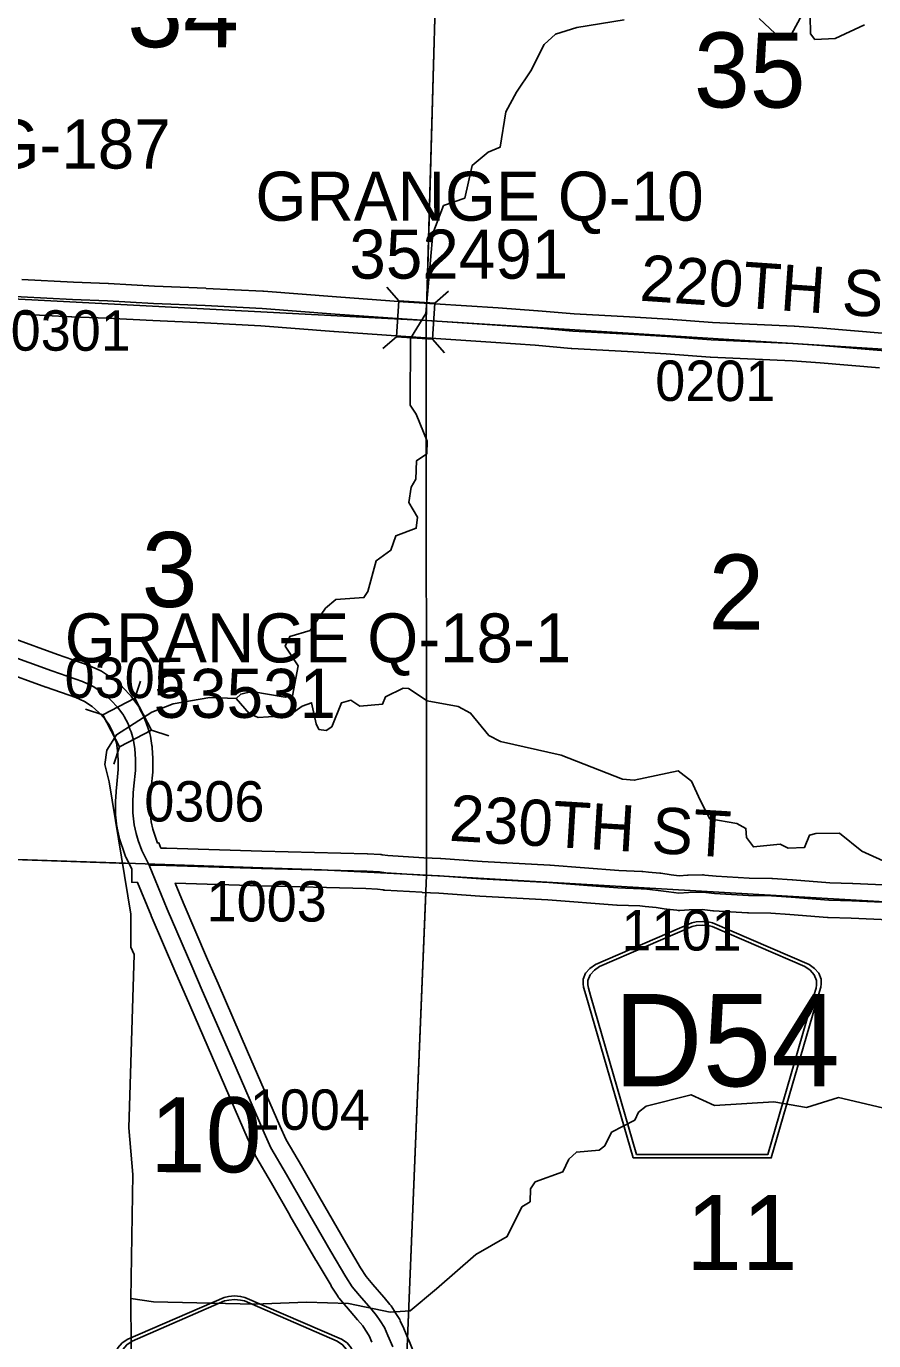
# Model space of a CAD drawing. Extents: x -157.2 to -99.3, y 12.2 to 46.2.
# Drawn here: x -137.475 to -136.007, y 27.05 to 29.328 of the extents above; entities that cross this region are included whole.
import ezdxf

# ---------------------------------------------------------------- set-up
doc = ezdxf.new("R2010")
doc.units = 0
for name, color, linetype in [('tdCoHydroRiver', 7, 'Continuous'), ('tdCoSecRdNmbr', 7, 'Continuous'), ('tdCoSecRdTxt', 7, 'Continuous'), ('tdCoSecRteBand', 7, 'Continuous'), ('tdCoSecRteCL', 7, 'Continuous'), ('tdCoSectLine', 7, 'Continuous'), ('tdCoSectLinePart', 7, 'Continuous'), ('tdCoSectNmbr', 7, 'Continuous'), ('tdCoShieldCoRteHrd', 7, 'Continuous'), ('tdCoStrucSec', 7, 'Continuous'), ('tdCoStrucSecCoName', 7, 'Continuous'), ('tdCoStrucSecFHWANum', 7, 'Continuous'), ('tdCoSurfAsphalt', 7, 'Continuous'), ('tdCoSurfConc', 7, 'Continuous'), ('tdCoSurfGravel', 7, 'Continuous'), ('tdCoTwpBndryShd', 7, 'Continuous')]:
    doc.layers.add(name, color=color, linetype=linetype)

msp = doc.modelspace()

# ---------------------------------------------------------------- linework, layer by layer
at = {"layer": 'tdCoHydroRiver'}
for points in [[(-137.1118, 28.1628), (-137.1037, 28.1705), (-137.0846, 28.1746), (-137.0265, 28.1649), (-137.0138, 28.1676), (-137.0043, 28.2194), (-137.0269, 28.2533), (-137.0185, 28.2704), (-136.9834, 28.2804), (-136.957, 28.319), (-136.9391, 28.3343), (-136.8901, 28.3375), (-136.8834, 28.3483), (-136.8691, 28.4015), (-136.8433, 28.4197), (-136.8346, 28.4447), (-136.7995, 28.4578), (-136.7973, 28.4767), (-136.8123, 28.5024), (-136.8083, 28.5291), (-136.8, 28.5431), (-136.799, 28.5746), (-136.7813, 28.5867), (-136.7806, 28.6088), (-136.7996, 28.6552), (-136.8102, 28.6713), (-136.8097, 28.7866), (-136.7831, 28.83), (-136.7709, 28.9686), (-136.752, 29.017), (-136.7153, 29.03), (-136.7025, 29.0865), (-136.675, 29.1093), (-136.6542, 29.1181), (-136.6444, 29.1794), (-136.6259, 29.2136), (-136.6011, 29.2507), (-136.5776, 29.2958), (-136.5581, 29.3141), (-136.5214, 29.3256), (-136.4389, 29.3388)], [(-136.2052, 29.3409), (-136.1684, 29.3065), (-136.1492, 29.3138), (-136.1308, 29.348)], [(-136.1166, 29.346), (-136.1161, 29.3144), (-136.1085, 29.3046), (-136.0737, 29.3067), (-136.0224, 29.3304)], [(-137.1118, 28.1628), (-137.0889, 28.1368), (-137.0734, 28.13), (-137.0196, 28.1331), (-136.997, 28.1497), (-136.981, 28.1555), (-136.9727, 28.1189), (-136.9682, 28.1093), (-136.9557, 28.1073), (-136.946, 28.1134), (-136.9289, 28.1555), (-136.913, 28.1597), (-136.8975, 28.1497), (-136.8579, 28.1532), (-136.8528, 28.1657), (-136.8224, 28.1805), (-136.8129, 28.1802), (-136.7804, 28.1587), (-136.7271, 28.1491), (-136.7053, 28.1374), (-136.6734, 28.0984), (-136.6532, 28.0883), (-136.5482, 28.0645), (-136.4421, 28.0232), (-136.4217, 28.021), (-136.3454, 28.0375), (-136.3223, 28.0194), (-136.3073, 27.9866)], [(-137.3316, 28.0182), (-137.3395, 28.0484), (-137.3356, 28.0735), (-137.319, 28.0999), (-137.2578, 28.139), (-137.221, 28.1536), (-137.1575, 28.1643), (-137.1118, 28.1628)], [(-137.3316, 28.0182), (-137.2943, 27.7891), (-137.2944, 27.7321), (-137.2885, 27.7193), (-137.2975, 27.4188), (-137.2904, 27.3378), (-137.294, 27.1232)], [(-136.3073, 27.9866), (-136.2909, 27.9542), (-136.2437, 27.9459), (-136.2282, 27.9376), (-136.2271, 27.9217), (-136.215, 27.9055), (-136.169, 27.9104), (-136.1551, 27.9036), (-136.1266, 27.9043), (-136.118, 27.9262), (-136.1069, 27.929), (-136.0658, 27.9293), (-136.0274, 27.898), (-135.9775, 27.8759), (-135.9145, 27.8723), (-135.8746, 27.8853), (-135.8272, 27.887), (-135.799, 27.8797), (-135.7712, 27.8615)], [(-136.6165, 27.2818), (-136.602, 27.2908), (-136.6014, 27.3129), (-136.5931, 27.3252), (-136.5452, 27.3427), (-136.535, 27.3645), (-136.522, 27.3767), (-136.4824, 27.3802), (-136.4727, 27.3878), (-136.4609, 27.4111), (-136.4208, 27.4319), (-136.4141, 27.4459), (-136.4011, 27.4566), (-136.3231, 27.4762), (-136.2827, 27.4576), (-136.1799, 27.4638), (-136.1234, 27.4541), (-136.0676, 27.4713), (-135.9814, 27.4512)], [(-137.294, 27.1232), (-137.2547, 27.1172), (-137.0796, 27.1132), (-136.9895, 27.1167), (-136.917, 27.1144), (-136.8448, 27.0995), (-136.81, 27.1015), (-136.7646, 27.1396), (-136.6965, 27.199), (-136.6418, 27.2304), (-136.6165, 27.2818)], [(-137.3191, 26.6249), (-137.2922, 26.8767), (-137.294, 27.1232)]]:
    msp.add_lwpolyline(points, dxfattribs=at)
at = {"layer": 'tdCoSecRteBand'}
for points in [[(-137.4828, 28.8888), (-137.3938, 28.8842), (-137.3334, 28.882), (-137.3331, 28.8819), (-137.3328, 28.8819), (-137.2531, 28.8775), (-137.164, 28.8736), (-137.1639, 28.8736), (-137.1638, 28.8735), (-137.0652, 28.8686), (-137.0647, 28.8686), (-137.0643, 28.8686), (-136.9377, 28.8585), (-136.822, 28.8503), (-136.6575, 28.8395), (-136.6575, 28.8395), (-136.6575, 28.8395), (-136.5887, 28.8348), (-136.5883, 28.8348), (-136.588, 28.8347), (-136.526, 28.8291), (-136.4301, 28.8242), (-136.43, 28.8242), (-136.4298, 28.8242), (-136.3627, 28.82), (-136.3625, 28.82), (-136.3624, 28.82), (-136.2863, 28.8143), (-136.1447, 28.8077), (-136.1443, 28.8077), (-136.144, 28.8077), (-136.0949, 28.8042), (-136.0947, 28.8042), (-136.0946, 28.8042), (-135.9921, 28.7959)], [(-135.9964, 28.736), (-136.0993, 28.7444), (-136.1478, 28.7478), (-136.2895, 28.7544), (-136.2899, 28.7545), (-136.2903, 28.7545), (-136.3666, 28.7601), (-136.4334, 28.7643), (-136.5296, 28.7692), (-136.5302, 28.7693), (-136.5308, 28.7693), (-136.5931, 28.775), (-136.6615, 28.7796), (-136.826, 28.7905), (-136.826, 28.7905), (-136.8261, 28.7905), (-136.942, 28.7986), (-136.9422, 28.7986), (-136.9423, 28.7986), (-137.0686, 28.8087), (-137.1667, 28.8136), (-137.2559, 28.8176), (-137.2561, 28.8176), (-137.2562, 28.8176), (-137.3359, 28.822), (-137.3962, 28.8242), (-137.3965, 28.8242), (-137.3967, 28.8242), (-137.4859, 28.8289)], [(-137.5006, 28.2677), (-137.4211, 28.2389), (-137.3683, 28.2205), (-137.367, 28.22), (-137.3658, 28.2195), (-137.3473, 28.2111), (-137.345, 28.2101), (-137.343, 28.2087), (-137.326, 28.1974), (-137.3242, 28.1962), (-137.3226, 28.1948), (-137.3086, 28.1822), (-137.3076, 28.1813), (-137.3067, 28.1804), (-137.2949, 28.1678), (-137.2937, 28.1666), (-137.2927, 28.1652), (-137.2826, 28.1516), (-137.2811, 28.1497), (-137.28, 28.1475), (-137.279, 28.1456), (-137.2723, 28.1327), (-137.2715, 28.1311), (-137.2709, 28.1294), (-137.2675, 28.1203), (-137.2657, 28.1156), (-137.2655, 28.1149), (-137.2652, 28.1142), (-137.2613, 28.1019), (-137.2606, 28.0998), (-137.2603, 28.0976), (-137.2575, 28.0811), (-137.2573, 28.0796), (-137.2572, 28.0781), (-137.256, 28.0587), (-137.2559, 28.0575), (-137.2559, 28.0564), (-137.2562, 28.0376), (-137.2562, 28.0364), (-137.2563, 28.0351), (-137.2589, 28.0085), (-137.2599, 27.9972), (-137.2608, 27.9817), (-137.2608, 27.9663), (-137.2588, 27.9489), (-137.2561, 27.9364), (-137.2528, 27.9261), (-137.2478, 27.9121), (-137.2458, 27.9129), (-137.242, 27.9034), (-137.2326, 27.9033), (-137.2324, 27.9033), (-137.2322, 27.9033), (-137.067, 27.8982), (-136.8846, 27.8937), (-136.8842, 27.8937), (-136.8837, 27.8937), (-136.8615, 27.8924), (-136.86, 27.8924), (-136.8585, 27.8921), (-136.849, 27.8906), (-136.7864, 27.8868), (-136.7576, 27.8856), (-136.7571, 27.8855), (-136.7567, 27.8855), (-136.6854, 27.8803), (-136.5678, 27.8737), (-136.5675, 27.8737), (-136.5672, 27.8737), (-136.4482, 27.8646), (-136.4088, 27.8631), (-136.4079, 27.8631), (-136.407, 27.863), (-136.3969, 27.862), (-136.3968, 27.862), (-136.3968, 27.862), (-136.3771, 27.86), (-136.3764, 27.86), (-136.3757, 27.8599), (-136.3579, 27.8572), (-136.3437, 27.8556), (-136.3293, 27.8564), (-136.3287, 27.8565), (-136.3281, 27.8565), (-136.3035, 27.857), (-136.3016, 27.857), (-136.2996, 27.8568), (-136.2799, 27.8547), (-136.2224, 27.8513), (-136.1834, 27.8508), (-136.1826, 27.8508), (-136.1818, 27.8508), (-136.1478, 27.8485), (-136.1476, 27.8485), (-136.1474, 27.8485), (-136.0827, 27.8434), (-136.0435, 27.8422), (-136.0433, 27.8422), (-136.0431, 27.8422), (-135.9516, 27.838)], [(-136.8762, 27.0471), (-136.8812, 27.0585), (-136.8874, 27.0683), (-136.8922, 27.0755), (-136.9011, 27.0861), (-136.9204, 27.1084), (-136.9207, 27.1087), (-136.9209, 27.109), (-136.9335, 27.1243), (-136.9346, 27.1256), (-136.9356, 27.1271), (-136.9467, 27.1444), (-136.947, 27.1448), (-136.9472, 27.1453), (-136.9731, 27.1889), (-136.9732, 27.1891), (-136.9733, 27.1892), (-137.0184, 27.2671), (-137.0184, 27.2672), (-137.0185, 27.2672), (-137.0505, 27.3229), (-137.0773, 27.3692), (-137.078, 27.3704), (-137.0786, 27.3717), (-137.0905, 27.3973), (-137.0906, 27.3977), (-137.0908, 27.398), (-137.1467, 27.5274), (-137.1978, 27.6448), (-137.216, 27.6867), (-137.216, 27.6868), (-137.2161, 27.6868), (-137.2587, 27.786), (-137.2588, 27.7862), (-137.2589, 27.7865), (-137.2825, 27.8441), (-137.2927, 27.8443), (-137.2924, 27.8669), (-137.3019, 27.886), (-137.3027, 27.8876), (-137.3033, 27.8892), (-137.3094, 27.9062), (-137.3096, 27.9068), (-137.3098, 27.9073), (-137.3137, 27.9196), (-137.3142, 27.9211), (-137.3145, 27.9226), (-137.3177, 27.9379), (-137.318, 27.9392), (-137.3182, 27.9405), (-137.3206, 27.9609), (-137.3208, 27.9627), (-137.3208, 27.9645), (-137.3208, 27.9825), (-137.3208, 27.9834), (-137.3208, 27.9843), (-137.3198, 28.0013), (-137.3198, 28.0019), (-137.3197, 28.0024), (-137.3186, 28.0142), (-137.3161, 28.0397), (-137.3159, 28.056), (-137.317, 28.0729), (-137.3191, 28.0857), (-137.3222, 28.0952), (-137.3237, 28.0992), (-137.3265, 28.1067), (-137.3322, 28.1177), (-137.3398, 28.128), (-137.3495, 28.1383), (-137.3611, 28.1486), (-137.3743, 28.1574), (-137.3893, 28.1643), (-137.441, 28.1823), (-137.4412, 28.1824), (-137.4414, 28.1824), (-137.5207, 28.2111)], [(-135.9543, 27.778), (-136.0456, 27.7822), (-136.0853, 27.7834), (-136.086, 27.7835), (-136.0868, 27.7835), (-136.1519, 27.7887), (-136.1849, 27.7908), (-136.2238, 27.7913), (-136.2245, 27.7913), (-136.2252, 27.7914), (-136.2842, 27.7948), (-136.2849, 27.7949), (-136.2856, 27.7949), (-136.3042, 27.797), (-136.3264, 27.7965), (-136.3428, 27.7956), (-136.3454, 27.7954), (-136.348, 27.7957), (-136.3652, 27.7977), (-136.3657, 27.7977), (-136.3662, 27.7978), (-136.3838, 27.8004), (-136.4027, 27.8023), (-136.4119, 27.8032), (-136.451, 27.8046), (-136.4516, 27.8047), (-136.4521, 27.8047), (-136.5714, 27.8138), (-136.689, 27.8205), (-136.6893, 27.8205), (-136.6895, 27.8205), (-136.7606, 27.8256), (-136.7892, 27.8268), (-136.7895, 27.8269), (-136.7898, 27.8269), (-136.8542, 27.8308), (-136.8556, 27.8309), (-136.857, 27.8311), (-136.8664, 27.8326), (-136.8866, 27.8337), (-137.0686, 27.8382), (-137.0687, 27.8382), (-137.0688, 27.8382), (-137.2171, 27.8428), (-137.2035, 27.8094), (-137.161, 27.7106), (-137.1428, 27.6687), (-137.1427, 27.6687), (-137.1427, 27.6687), (-137.0917, 27.5513), (-137.0917, 27.5513), (-137.0917, 27.5513), (-137.0358, 27.4222), (-137.0247, 27.3981), (-136.9986, 27.3529), (-136.9985, 27.3529), (-136.9985, 27.3529), (-136.9665, 27.2972), (-136.9214, 27.2194), (-136.8959, 27.1764), (-136.886, 27.161), (-136.8748, 27.1474), (-136.8556, 27.1253), (-136.8554, 27.1251), (-136.8553, 27.1248), (-136.8452, 27.1128), (-136.8441, 27.1115), (-136.8432, 27.1102), (-136.8373, 27.1013), (-136.8371, 27.101), (-136.8369, 27.1007), (-136.8292, 27.0886), (-136.828, 27.0867), (-136.8271, 27.0846), (-136.8212, 27.071), (-136.8212, 27.0709), (-136.8211, 27.0708), (-136.8127, 27.0514), (-136.8126, 27.0511), (-136.8125, 27.0508), (-136.7967, 27.0118)]]:
    msp.add_lwpolyline(points, dxfattribs=at)
at = {"layer": 'tdCoSecRteCL'}
for points in [[(-137.7861, 28.8705), (-137.7559, 28.8697), (-137.643, 28.865), (-137.6208, 28.8648), (-137.4844, 28.8589), (-137.3951, 28.8542), (-137.3345, 28.852), (-137.2546, 28.8475), (-137.1653, 28.8436), (-137.0667, 28.8387), (-136.9399, 28.8285), (-136.824, 28.8204), (-136.6595, 28.8096), (-136.5907, 28.8049), (-136.5281, 28.7992), (-136.4317, 28.7943), (-136.3646, 28.7901), (-136.2881, 28.7844), (-136.1461, 28.7777), (-136.097, 28.7743), (-135.9939, 28.7659), (-135.8908, 28.7617), (-135.7692, 28.7544)], [(-137.2622, 27.8738), (-137.2751, 27.8994), (-137.2812, 27.9164), (-137.2852, 27.9288), (-137.2884, 27.9441), (-137.2908, 27.9645), (-137.2908, 27.9825), (-137.2899, 27.9995), (-137.2887, 28.0113), (-137.2862, 28.038), (-137.2859, 28.0568), (-137.2872, 28.0762), (-137.2899, 28.0928), (-137.2938, 28.1051), (-137.2956, 28.1098), (-137.299, 28.1189), (-137.3057, 28.1318), (-137.3066, 28.1337), (-137.3167, 28.1473), (-137.3286, 28.1598), (-137.3426, 28.1724), (-137.3597, 28.1838), (-137.3781, 28.1921), (-137.4312, 28.2106), (-137.5108, 28.2395)], [(-136.8403, 27.0395), (-136.8487, 27.059), (-136.8546, 27.0726), (-136.8622, 27.0846), (-136.8682, 27.0935), (-136.8783, 27.1056), (-136.8978, 27.128), (-136.9103, 27.1433), (-136.9214, 27.1606), (-136.9473, 27.2042), (-136.9925, 27.2822), (-137.0245, 27.3379), (-137.0514, 27.3843), (-137.0632, 27.4099), (-137.1192, 27.5394), (-137.1703, 27.6568), (-137.1885, 27.6987), (-137.2312, 27.7978), (-137.2622, 27.8738)], [(-137.2622, 27.8738), (-137.2331, 27.8733), (-137.0679, 27.8682), (-136.8854, 27.8637), (-136.8632, 27.8625), (-136.8523, 27.8608), (-136.788, 27.8568), (-136.7589, 27.8556), (-136.6873, 27.8504), (-136.5695, 27.8438), (-136.4499, 27.8346), (-136.4099, 27.8331), (-136.3998, 27.8322), (-136.3801, 27.8302), (-136.3618, 27.8275), (-136.3446, 27.8255), (-136.3275, 27.8265), (-136.3029, 27.827), (-136.2824, 27.8248), (-136.2235, 27.8213), (-136.1838, 27.8208), (-136.1497, 27.8186), (-136.0844, 27.8134), (-136.0444, 27.8122), (-135.9529, 27.808)]]:
    msp.add_lwpolyline(points, dxfattribs=at)
at = {"layer": 'tdCoSectLine'}
for points in [[(-136.7821, 28.8176), (-136.7541, 29.8047)], [(-137.7864, 28.8705), (-136.7821, 28.8176)], [(-136.7821, 28.8176), (-135.7696, 28.7544)], [(-136.7815, 27.8565), (-136.7821, 28.8176)], [(-137.7964, 27.8943), (-136.9639, 27.8656), (-136.7815, 27.8565)], [(-136.8219, 26.8701), (-136.7815, 27.8565)], [(-136.7815, 27.8565), (-135.7985, 27.7995)]]:
    msp.add_lwpolyline(points, dxfattribs=at)
at = {"layer": 'tdCoSectLinePart'}
for points in [[(-136.7812, 28.8478), (-136.7549, 29.7747)], [(-136.7815, 27.8864), (-136.7821, 28.7877)], [(-137.7665, 27.8932), (-137.2976, 27.8771)], [(-136.8144, 27.0532), (-136.7827, 27.8264)]]:
    msp.add_lwpolyline(points, dxfattribs=at)
at = {"layer": 'tdCoShieldCoRteHrd'}
for points in [[(-136.4236, 27.3665), (-136.5055, 27.6494), (-136.5094, 27.6625), (-136.5101, 27.6684), (-136.5101, 27.6763), (-136.5059, 27.6866), (-136.4986, 27.6951), (-136.489, 27.7017), (-136.3218, 27.7741), (-136.3142, 27.7757), (-136.3038, 27.7766), (-136.2934, 27.7757), (-136.2859, 27.7741), (-136.1186, 27.7017), (-136.109, 27.6951), (-136.1018, 27.6866), (-136.0975, 27.6763), (-136.0975, 27.6684), (-136.0982, 27.6625), (-136.1021, 27.6494), (-136.1841, 27.3665)], [(-136.4177, 27.3728), (-136.4975, 27.6481), (-136.5012, 27.6607), (-136.5019, 27.6664), (-136.5019, 27.6739), (-136.4978, 27.6838), (-136.4908, 27.6919), (-136.4816, 27.6983), (-136.321, 27.7678), (-136.3138, 27.7694), (-136.3038, 27.7702), (-136.2938, 27.7694), (-136.2866, 27.7678), (-136.126, 27.6983), (-136.1168, 27.6919), (-136.1098, 27.6838), (-136.1058, 27.6739), (-136.1058, 27.6664), (-136.1065, 27.6607), (-136.1102, 27.6481), (-136.1899, 27.3728)], [(-137.2341, 26.7175), (-137.316, 27.0003), (-137.3199, 27.0135), (-137.3206, 27.0194), (-137.3206, 27.0272), (-137.3164, 27.0375), (-137.3091, 27.046), (-137.2996, 27.0527), (-137.1323, 27.125), (-137.1248, 27.1267), (-137.1143, 27.1276), (-137.1039, 27.1267), (-137.0964, 27.125), (-136.9291, 27.0527), (-136.9195, 27.046), (-136.9123, 27.0375), (-136.908, 27.0272), (-136.908, 27.0194), (-136.9088, 27.0135), (-136.9126, 27.0003), (-136.9946, 26.7175)], [(-137.2282, 26.7238), (-137.308, 26.9991), (-137.3117, 27.0117), (-137.3124, 27.0173), (-137.3124, 27.0248), (-137.3083, 27.0347), (-137.3013, 27.0429), (-137.2921, 27.0493), (-137.1316, 27.1187), (-137.1243, 27.1203), (-137.1143, 27.1212), (-137.1043, 27.1203), (-137.0971, 27.1187), (-136.9365, 27.0493), (-136.9273, 27.0429), (-136.9204, 27.0347), (-136.9163, 27.0248), (-136.9163, 27.0173), (-136.917, 27.0117), (-136.9207, 26.9991), (-137.0004, 26.7238)]]:
    msp.add_lwpolyline(points, close=True, dxfattribs=at)
at = {"layer": 'tdCoStrucSec'}
for p, q in [((-136.8296, 28.8521), (-136.8503, 28.8757)), ((-136.7672, 28.848), (-136.7436, 28.8686)), ((-136.8337, 28.7897), (-136.8573, 28.769)), ((-136.7713, 28.7855), (-136.7507, 28.762)), ((-137.287, 28.1632), (-137.2775, 28.193)), ((-137.3426, 28.1345), (-137.3725, 28.144)), ((-137.2583, 28.1076), (-137.2285, 28.0981)), ((-137.3139, 28.0789), (-137.3234, 28.049))]:
    msp.add_line(p, q, dxfattribs=at)
for points in [[(-136.8296, 28.8521), (-136.7672, 28.848), (-136.7713, 28.7855), (-136.8337, 28.7897)], [(-137.287, 28.1632), (-137.2583, 28.1076), (-137.3139, 28.0789), (-137.3426, 28.1345)]]:
    msp.add_lwpolyline(points, close=True, dxfattribs=at)
at = {"layer": 'tdCoSurfAsphalt'}
for points in [[(-137.2622, 27.8738), (-137.2751, 27.8994), (-137.2812, 27.9164), (-137.2852, 27.9288), (-137.2884, 27.9441), (-137.2908, 27.9645), (-137.2908, 27.9825), (-137.2899, 27.9995), (-137.2887, 28.0113)], [(-136.8403, 27.0395), (-136.8487, 27.059), (-136.8546, 27.0726), (-136.8622, 27.0846), (-136.8682, 27.0935), (-136.8783, 27.1056), (-136.8978, 27.128), (-136.9103, 27.1433), (-136.9214, 27.1606), (-136.9473, 27.2042), (-136.9925, 27.2822), (-137.0245, 27.3379), (-137.0514, 27.3843), (-137.0632, 27.4099), (-137.1192, 27.5394), (-137.1703, 27.6568), (-137.1885, 27.6987), (-137.2312, 27.7978), (-137.2622, 27.8738)], [(-137.2622, 27.8738), (-137.2331, 27.8733), (-137.0679, 27.8682), (-136.8854, 27.8637), (-136.8632, 27.8625), (-136.8523, 27.8608), (-136.788, 27.8568), (-136.7589, 27.8556), (-136.6873, 27.8504), (-136.5695, 27.8438), (-136.4499, 27.8346), (-136.4099, 27.8331), (-136.3998, 27.8322), (-136.3801, 27.8302), (-136.3618, 27.8275), (-136.3446, 27.8255), (-136.3275, 27.8265), (-136.3029, 27.827), (-136.2824, 27.8248), (-136.2235, 27.8213), (-136.1838, 27.8208), (-136.1497, 27.8186), (-136.0844, 27.8134), (-136.0444, 27.8122), (-135.9529, 27.808)]]:
    msp.add_lwpolyline(points, dxfattribs=at)
at = {"layer": 'tdCoSurfConc'}
msp.add_lwpolyline([(-137.2887, 28.0113), (-137.2862, 28.038), (-137.2859, 28.0568), (-137.2872, 28.0762), (-137.2899, 28.0928), (-137.2938, 28.1051), (-137.2956, 28.1098), (-137.299, 28.1189), (-137.3057, 28.1318), (-137.3066, 28.1337), (-137.3167, 28.1473), (-137.3286, 28.1598), (-137.3426, 28.1724), (-137.3597, 28.1838), (-137.3781, 28.1921), (-137.4312, 28.2106), (-137.5108, 28.2395), (-137.5299, 28.2458)], dxfattribs=at)
at = {"layer": 'tdCoSurfGravel'}
msp.add_lwpolyline([(-137.4844, 28.8589), (-137.3951, 28.8542), (-137.3345, 28.852), (-137.2546, 28.8475), (-137.1653, 28.8436), (-137.0667, 28.8387), (-136.9399, 28.8285), (-136.824, 28.8204), (-136.6595, 28.8096), (-136.5907, 28.8049), (-136.5281, 28.7992), (-136.4317, 28.7943), (-136.3646, 28.7901), (-136.2881, 28.7844), (-136.1461, 28.7777), (-136.097, 28.7743), (-135.9939, 28.7659)], dxfattribs=at)
at = {"layer": 'tdCoTwpBndryShd'}
msp.add_lwpolyline([(-148.6552, 29.1359), (-147.7617, 29.1108), (-146.7666, 29.0737), (-145.7949, 29.0582), (-144.7725, 29.0447), (-143.7799, 29.0389), (-142.7824, 29.0379), (-141.7839, 29.0328), (-140.7866, 29.0316), (-139.7961, 28.9719), (-138.7976, 28.9254), (-137.7864, 28.8705), (-136.7821, 28.8176), (-135.7696, 28.7544), (-134.7778, 28.6994), (-133.8175, 28.674)], dxfattribs=at)

# ---------------------------------------------------------------- texts
at = {"layer": 'tdCoSecRdNmbr'}
for s, rotation, p in [('0301', 359.8955, (-137.5025, 28.7656)), ('0201', 359.8963, (-136.3853, 28.6785)), ('0305', 359.8953, (-137.409, 28.1638)), ('0306', 359.8953, (-137.2709, 27.9497)), ('1003', 359.8958, (-137.1629, 27.7765)), ('1101', 359.8963, (-136.4439, 27.7263)), ('1004', 359.8953, (-137.0881, 27.4155))]:
    msp.add_text(s, height=0.07, rotation=rotation, dxfattribs=at).set_placement(p)
at = {"layer": 'tdCoSecRdTxt'}
for s, rotation, p in [('220TH ST', 356.0432, (-136.4134, 28.8523)), ('230TH ST', 356.5581, (-136.7434, 27.9164))]:
    msp.add_text(s, height=0.08, rotation=rotation, dxfattribs=at).set_placement(p)
at = {"layer": 'tdCoSectNmbr'}
for s, rotation, p in [('34', 359.8956, (-137.3004, 29.2915)), ('35', 359.8963, (-136.3183, 29.187)), ('3', 359.8956, (-137.2754, 28.3214)), ('2', 359.8964, (-136.2932, 28.2824)), ('10', 359.8956, (-137.2611, 27.342)), ('11', 359.8964, (-136.332, 27.1725))]:
    msp.add_text(s, height=0.13, rotation=rotation, dxfattribs=at).set_placement(p)
at = {"layer": 'tdCoShieldCoRteHrd'}
msp.add_text('D54', height=0.16, dxfattribs=at).set_placement((-136.4576, 27.4908))
at = {"layer": 'tdCoStrucSecCoName'}
for s, p in [('FLOYD G-187', (-137.9515, 29.0811)), ('GRANGE Q-10', (-137.0782, 28.9907)), ('GRANGE Q-18-1', (-137.4086, 28.2252))]:
    msp.add_text(s, height=0.085, dxfattribs=at).set_placement(p)
at = {"layer": 'tdCoStrucSecFHWANum'}
for s, p in [('352491', (-136.9154, 28.8903)), ('53531', (-137.2546, 28.1292))]:
    msp.add_text(s, height=0.085, dxfattribs=at).set_placement(p)

doc.saveas('drawing.dxf')
